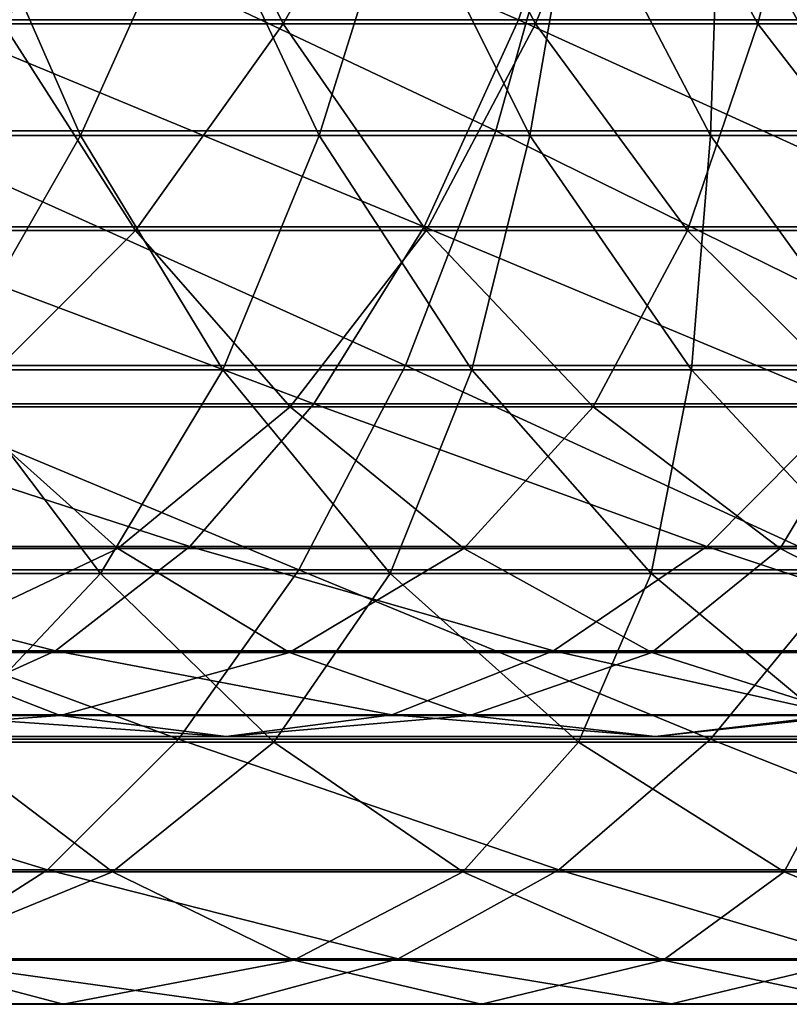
# Model space of a CAD drawing. Header units: metres. Extents: x -62 to 150, y -92 to 92.
# Tile 703 of 771: x 120.29 to 124.51, y -10.97 to -5.57. Entities that reach past the tile are written whole.
import ezdxf

# ---------------------------------------------------------------- set-up
doc = ezdxf.new("R2010")
doc.units = ezdxf.units.M
doc.layers.add('solid_500615', color=7, linetype='CONTINUOUS')

msp = doc.modelspace()

# ---------------------------------------------------------------- linework, layer by layer
at = {"layer": 'solid_500615'}
for points in [[(120.196953, -5.587581, -60.956276), (121.104225, -4.315569, -63.072956), (119.613007, -4.315569, -61.476311)], [(120.112846, -4.291622, -41.482304), (123.023933, -5.565835, -43.893749), (119.760323, -5.565835, -42.174679)], [(120.112846, -4.291622, -41.482304), (123.439323, -4.291622, -43.237091), (123.023933, -5.565835, -43.893749)], [(120.196953, -5.587581, -60.956276), (121.734146, -5.587581, -62.609314), (121.104225, -4.315569, -63.072956)], [(121.734146, -5.587581, -62.609314), (122.44751, -4.315569, -64.795914), (121.104225, -4.315569, -63.072956)], [(121.734146, -5.587581, -62.609314), (123.117989, -5.587581, -64.3927), (122.44751, -4.315569, -64.795914)], [(123.117989, -5.587581, -64.3927), (123.632217, -4.315569, -66.631531), (122.44751, -4.315569, -64.795914)], [(123.439323, -4.291622, -43.237091), (126.118492, -5.565835, -45.901253), (123.023933, -5.565835, -43.893749)], [(123.117989, -5.587581, -64.3927), (124.337471, -5.587581, -66.292267), (123.632217, -4.315569, -66.631531)], [(123.439323, -4.291622, -43.237091), (126.593163, -4.291622, -45.285995), (126.118492, -5.565835, -45.901253)], [(124.337471, -5.587581, -66.292267), (124.648941, -4.315569, -68.565254), (123.632217, -4.315569, -66.631531)], [(124.337471, -5.587581, -66.292267), (125.382912, -5.587581, -68.292908), (124.648941, -4.315569, -68.565254)], [(119.547638, -6.174748, -40.532978), (122.900887, -6.174748, -42.206188), (119.88047, -4.747501, -39.784294)], [(122.900887, -6.174748, -42.206188), (123.298973, -4.747501, -41.490067), (119.88047, -4.747501, -39.784294)], [(122.900887, -6.174748, -42.206188), (126.092072, -6.174748, -44.170937), (123.298973, -4.747501, -41.490067)], [(126.092072, -6.174748, -44.170937), (126.552254, -4.747501, -43.49305), (123.298973, -4.747501, -41.490067)], [(119.996117, -4.775686, -64.002068), (120.621986, -6.200599, -63.467049), (119.168266, -6.200599, -61.912262)], [(119.996117, -4.775686, -64.002068), (121.260735, -4.775686, -65.622192), (120.621986, -6.200599, -63.467049)], [(121.260735, -4.775686, -65.622192), (121.931694, -6.200599, -65.144943), (120.621986, -6.200599, -63.467049)], [(121.260735, -4.775686, -65.622192), (122.376274, -4.775686, -67.348351), (121.931694, -6.200599, -65.144943)], [(122.376274, -4.775686, -67.348351), (123.087021, -6.200599, -66.932655), (121.931694, -6.200599, -65.144943)], [(122.376274, -4.775686, -67.348351), (123.333916, -4.775686, -69.166862), (123.087021, -6.200599, -66.932655)], [(123.333916, -4.775686, -69.166862), (124.078812, -6.200599, -68.81601), (123.087021, -6.200599, -66.932655)], [(123.333916, -4.775686, -69.166862), (124.12606, -4.775686, -71.063316), (124.078812, -6.200599, -68.81601)], [(124.12606, -4.775686, -71.063316), (124.8992, -6.200599, -70.78009), (124.078812, -6.200599, -68.81601)], [(124.12606, -4.775686, -71.063316), (124.746437, -4.775686, -73.022705), (124.8992, -6.200599, -70.78009)], [(119.760323, -5.565835, -42.174679), (122.506935, -6.702725, -44.711056), (119.321564, -6.702725, -43.036427)], [(119.760323, -5.565835, -42.174679), (123.023933, -5.565835, -43.893749), (122.506935, -6.702725, -44.711056)], [(123.023933, -5.565835, -43.893749), (125.527718, -6.702725, -46.66703), (122.506935, -6.702725, -44.711056)], [(123.023933, -5.565835, -43.893749), (126.118492, -5.565835, -45.901253), (125.527718, -6.702725, -46.66703)], [(119.181129, -6.721734, -58.736084), (120.922813, -6.721734, -60.310127), (120.196953, -5.587581, -60.956276)], [(120.922813, -6.721734, -60.310127), (121.734146, -5.587581, -62.609314), (120.196953, -5.587581, -60.956276)], [(120.922813, -6.721734, -60.310127), (122.517128, -6.721734, -62.033279), (121.734146, -5.587581, -62.609314)], [(122.517128, -6.721734, -62.033279), (123.117989, -5.587581, -64.3927), (121.734146, -5.587581, -62.609314)], [(122.517128, -6.721734, -62.033279), (123.95134, -6.721734, -63.891804), (123.117989, -5.587581, -64.3927)], [(123.95134, -6.721734, -63.891804), (124.337471, -5.587581, -66.292267), (123.117989, -5.587581, -64.3927)], [(123.95134, -6.721734, -63.891804), (125.214027, -6.721734, -65.870872), (124.337471, -5.587581, -66.292267)], [(125.214027, -6.721734, -65.870872), (125.382912, -5.587581, -68.292908), (124.337471, -5.587581, -66.292267)], [(119.132034, -7.463787, -41.467854), (122.403801, -7.463787, -43.100407), (119.547638, -6.174748, -40.532978)], [(119.168266, -6.200599, -61.912262), (120.621986, -6.200599, -63.467049), (119.886307, -7.486724, -61.178341)], [(122.403801, -7.463787, -43.100407), (122.900887, -6.174748, -42.206188), (119.547638, -6.174748, -40.532978)], [(120.621986, -6.200599, -63.467049), (121.402443, -7.486724, -62.799885), (119.886307, -7.486724, -61.178341)], [(120.621986, -6.200599, -63.467049), (121.931694, -6.200599, -65.144943), (121.402443, -7.486724, -62.799885)], [(121.931694, -6.200599, -65.144943), (122.768387, -7.486724, -64.54982), (121.402443, -7.486724, -62.799885)], [(121.931694, -6.200599, -65.144943), (123.087021, -6.200599, -66.932655), (122.768387, -7.486724, -64.54982)], [(122.403801, -7.463787, -43.100407), (125.517441, -7.463787, -45.017414), (122.900887, -6.174748, -42.206188)], [(123.087021, -6.200599, -66.932655), (123.973312, -7.486724, -66.414284), (122.768387, -7.486724, -64.54982)], [(125.517441, -7.463787, -45.017414), (126.092072, -6.174748, -44.170937), (122.900887, -6.174748, -42.206188)], [(123.087021, -6.200599, -66.932655), (124.078812, -6.200599, -68.81601), (123.973312, -7.486724, -66.414284)], [(124.078812, -6.200599, -68.81601), (125.007683, -7.486724, -68.378502), (123.973312, -7.486724, -66.414284)], [(124.078812, -6.200599, -68.81601), (124.8992, -6.200599, -70.78009), (125.007683, -7.486724, -68.378502)], [(119.321564, -6.702725, -43.036427), (121.901062, -7.674243, -45.668842), (118.807381, -7.674243, -44.046299)], [(119.956627, -7.690045, -57.904137), (120.922813, -6.721734, -60.310127), (119.181129, -6.721734, -58.736084)], [(119.321564, -6.702725, -43.036427), (122.506935, -6.702725, -44.711056), (121.901062, -7.674243, -45.668842)], [(119.956627, -7.690045, -57.904137), (121.772476, -7.690045, -59.553696), (120.922813, -6.721734, -60.310127)], [(121.772476, -7.690045, -59.553696), (122.517128, -6.721734, -62.033279), (120.922813, -6.721734, -60.310127)], [(121.772476, -7.690045, -59.553696), (123.433632, -7.690045, -61.358936), (122.517128, -6.721734, -62.033279)], [(122.506935, -6.702725, -44.711056), (124.835373, -7.674243, -47.564438), (121.901062, -7.674243, -45.668842)], [(122.506935, -6.702725, -44.711056), (125.527718, -6.702725, -46.66703), (124.835373, -7.674243, -47.564438)], [(123.433632, -7.690045, -61.358936), (123.95134, -6.721734, -63.891804), (122.517128, -6.721734, -62.033279)], [(123.433632, -7.690045, -61.358936), (124.926804, -7.690045, -63.305416), (123.95134, -6.721734, -63.891804)], [(124.926804, -7.690045, -63.305416), (125.214027, -6.721734, -65.870872), (123.95134, -6.721734, -63.891804)], [(118.642967, -8.585763, -42.567997), (121.81884, -8.585763, -44.152706), (119.132034, -7.463787, -41.467854)], [(119.886307, -7.486724, -61.178341), (120.730499, -8.605274, -60.315479), (118.996117, -8.605274, -58.763527)], [(121.81884, -8.585763, -44.152706), (122.403801, -7.463787, -43.100407), (119.132034, -7.463787, -41.467854)], [(119.886307, -7.486724, -61.178341), (121.402443, -7.486724, -62.799885), (120.730499, -8.605274, -60.315479)], [(121.402443, -7.486724, -62.799885), (122.320015, -8.605274, -62.015507), (120.730499, -8.605274, -60.315479)], [(121.402443, -7.486724, -62.799885), (122.768387, -7.486724, -64.54982), (122.320015, -8.605274, -62.015507)], [(121.81884, -8.585763, -44.152706), (124.841232, -8.585763, -46.013531), (122.403801, -7.463787, -43.100407)], [(122.768387, -7.486724, -64.54982), (123.752068, -8.605274, -63.85014), (122.320015, -8.605274, -62.015507)], [(124.841232, -8.585763, -46.013531), (125.517441, -7.463787, -45.017414), (122.403801, -7.463787, -43.100407)], [(122.768387, -7.486724, -64.54982), (123.973312, -7.486724, -66.414284), (123.752068, -8.605274, -63.85014)], [(123.973312, -7.486724, -66.414284), (125.015312, -8.605274, -65.80484), (123.752068, -8.605274, -63.85014)], [(123.973312, -7.486724, -66.414284), (125.007683, -7.486724, -68.378502), (125.015312, -8.605274, -65.80484)], [(118.807381, -7.674243, -44.046299), (121.221245, -8.456417, -46.743496), (118.230446, -8.456417, -45.179382)], [(118.807381, -7.674243, -44.046299), (121.901062, -7.674243, -45.668842), (121.221245, -8.456417, -46.743496)], [(121.901062, -7.674243, -45.668842), (124.05854, -8.456417, -48.57135), (121.221245, -8.456417, -46.743496)], [(121.901062, -7.674243, -45.668842), (124.835373, -7.674243, -47.564438), (124.05854, -8.456417, -48.57135)], [(124.835373, -7.674243, -47.564438), (126.719139, -8.456417, -50.648006), (124.05854, -8.456417, -48.57135)], [(118.779259, -8.468623, -55.414143), (120.825874, -8.468623, -56.971371), (119.956627, -7.690045, -57.904137)], [(120.825874, -8.468623, -56.971371), (121.772476, -7.690045, -59.553696), (119.956627, -7.690045, -57.904137)], [(120.825874, -8.468623, -56.971371), (122.724838, -8.468623, -58.705582), (121.772476, -7.690045, -59.553696)], [(122.724838, -8.468623, -58.705582), (123.433632, -7.690045, -61.358936), (121.772476, -7.690045, -59.553696)], [(122.724838, -8.468623, -58.705582), (124.460922, -8.468623, -60.602844), (123.433632, -7.690045, -61.358936)], [(124.460922, -8.468623, -60.602844), (124.926804, -7.690045, -63.305416), (123.433632, -7.690045, -61.358936)], [(124.460922, -8.468623, -60.602844), (126.020157, -8.468623, -62.647923), (124.926804, -7.690045, -63.305416)], [(118.230446, -8.456417, -45.179382), (120.484261, -9.029951, -47.908527), (117.605003, -9.029951, -46.407753)], [(118.230446, -8.456417, -45.179382), (121.221245, -8.456417, -46.743496), (120.484261, -9.029951, -47.908527)], [(119.622772, -9.03826, -54.320744), (120.825874, -8.468623, -56.971371), (118.779259, -8.468623, -55.414143)], [(119.622772, -9.03826, -54.320744), (121.767517, -9.03826, -55.96093), (120.825874, -8.468623, -56.971371)], [(121.221245, -8.456417, -46.743496), (123.21637, -9.029951, -49.662952), (120.484261, -9.029951, -47.908527)], [(121.767517, -9.03826, -55.96093), (122.724838, -8.468623, -58.705582), (120.825874, -8.468623, -56.971371)], [(121.221245, -8.456417, -46.743496), (124.05854, -8.456417, -48.57135), (123.21637, -9.029951, -49.662952)], [(121.767517, -9.03826, -55.96093), (123.756516, -9.03826, -57.786861), (122.724838, -8.468623, -58.705582)], [(123.756516, -9.03826, -57.786861), (124.460922, -8.468623, -60.602844), (122.724838, -8.468623, -58.705582)], [(124.05854, -8.456417, -48.57135), (125.779045, -9.029951, -51.656715), (123.21637, -9.029951, -49.662952)], [(123.756516, -9.03826, -57.786861), (125.57373, -9.03826, -59.783825), (124.460922, -8.468623, -60.602844)], [(124.05854, -8.456417, -48.57135), (126.719139, -8.456417, -50.648006), (125.779045, -9.029951, -51.656715)], [(125.57373, -9.03826, -59.783825), (126.020157, -8.468623, -62.647923), (124.460922, -8.468623, -60.602844)], [(118.09137, -9.515565, -43.808784), (121.159103, -9.515565, -45.339527), (118.642967, -8.585763, -42.567997)], [(121.159103, -9.515565, -45.339527), (121.81884, -8.585763, -44.152706), (118.642967, -8.585763, -42.567997)], [(121.159103, -9.515565, -45.339527), (124.078575, -9.515565, -47.13699), (121.81884, -8.585763, -44.152706)], [(124.078575, -9.515565, -47.13699), (124.841232, -8.585763, -46.013531), (121.81884, -8.585763, -44.152706)], [(124.078575, -9.515565, -47.13699), (126.826645, -9.515565, -49.186928), (124.841232, -8.585763, -46.013531)], [(118.996117, -8.605274, -58.763527), (120.730499, -8.605274, -60.315479), (119.857315, -9.531213, -57.710289)], [(120.730499, -8.605274, -60.315479), (121.681946, -9.531213, -59.342995), (119.857315, -9.531213, -57.710289)], [(120.730499, -8.605274, -60.315479), (122.320015, -8.605274, -62.015507), (121.681946, -9.531213, -59.342995)], [(122.320015, -8.605274, -62.015507), (123.354164, -9.531213, -61.131477), (121.681946, -9.531213, -59.342995)], [(122.320015, -8.605274, -62.015507), (123.752068, -8.605274, -63.85014), (123.354164, -9.531213, -61.131477)], [(123.752068, -8.605274, -63.85014), (124.860725, -9.531213, -63.061565), (123.354164, -9.531213, -61.131477)], [(123.752068, -8.605274, -63.85014), (125.015312, -8.605274, -65.80484), (124.860725, -9.531213, -63.061565)], [(117.605003, -9.029951, -46.407753), (120.484261, -9.029951, -47.908527), (119.708282, -9.380693, -49.135216)], [(118.11628, -9.384899, -51.651733), (120.510376, -9.384899, -53.170288), (119.622772, -9.03826, -54.320744)], [(120.510376, -9.384899, -53.170288), (121.767517, -9.03826, -55.96093), (119.622772, -9.03826, -54.320744)], [(120.484261, -9.029951, -47.908527), (122.329636, -9.380693, -50.812336), (119.708282, -9.380693, -49.135216)], [(120.484261, -9.029951, -47.908527), (123.21637, -9.029951, -49.662952), (122.329636, -9.380693, -50.812336)], [(120.510376, -9.384899, -53.170288), (122.758369, -9.384899, -54.897785), (121.767517, -9.03826, -55.96093)], [(122.758369, -9.384899, -54.897785), (123.756516, -9.03826, -57.786861), (121.767517, -9.03826, -55.96093)], [(123.21637, -9.029951, -49.662952), (124.7892, -9.380693, -52.718834), (122.329636, -9.380693, -50.812336)], [(122.758369, -9.384899, -54.897785), (124.842079, -9.384899, -56.820251), (123.756516, -9.03826, -57.786861)], [(123.21637, -9.029951, -49.662952), (125.779045, -9.029951, -51.656715), (124.7892, -9.380693, -52.718834)], [(124.842079, -9.384899, -56.820251), (125.57373, -9.03826, -59.783825), (123.756516, -9.03826, -57.786861)], [(118.912422, -9.49999, -50.393299), (120.510376, -9.384899, -53.170288), (118.11628, -9.384899, -51.651733)], [(119.708282, -9.380693, -49.135216), (121.420174, -9.49999, -51.991142), (118.912422, -9.49999, -50.393299)], [(118.912422, -9.49999, -50.393299), (121.420174, -9.49999, -51.991142), (120.510376, -9.384899, -53.170288)], [(119.708282, -9.380693, -49.135216), (122.329636, -9.380693, -50.812336), (121.420174, -9.49999, -51.991142)], [(121.420174, -9.49999, -51.991142), (122.758369, -9.384899, -54.897785), (120.510376, -9.384899, -53.170288)], [(122.329636, -9.380693, -50.812336), (123.773972, -9.49999, -53.808151), (121.420174, -9.49999, -51.991142)], [(121.420174, -9.49999, -51.991142), (123.773972, -9.49999, -53.808151), (122.758369, -9.384899, -54.897785)], [(122.329636, -9.380693, -50.812336), (124.7892, -9.380693, -52.718834), (123.773972, -9.49999, -53.808151)], [(123.773972, -9.49999, -53.808151), (124.842079, -9.384899, -56.820251), (122.758369, -9.384899, -54.897785)], [(124.7892, -9.380693, -52.718834), (125.954735, -9.49999, -55.829582), (123.773972, -9.49999, -53.808151)], [(123.773972, -9.49999, -53.808151), (125.954735, -9.49999, -55.829582), (124.842079, -9.384899, -56.820251)], [(117.489601, -10.23238, -45.162441), (120.439354, -10.23238, -46.634315), (118.09137, -9.515565, -43.808784)], [(120.439354, -10.23238, -46.634315), (121.159103, -9.515565, -45.339527), (118.09137, -9.515565, -43.808784)], [(119.857315, -9.531213, -57.710289), (120.796326, -10.243814, -56.561901), (118.727913, -10.243814, -55.018959)], [(119.857315, -9.531213, -57.710289), (121.681946, -9.531213, -59.342995), (120.796326, -10.243814, -56.561901)], [(120.439354, -10.23238, -46.634315), (123.246536, -10.23238, -48.362644), (121.159103, -9.515565, -45.339527)], [(121.681946, -9.531213, -59.342995), (122.719345, -10.243814, -58.28265), (120.796326, -10.243814, -56.561901)], [(123.246536, -10.23238, -48.362644), (124.078575, -9.515565, -47.13699), (121.159103, -9.515565, -45.339527)], [(121.681946, -9.531213, -59.342995), (123.354164, -9.531213, -61.131477), (122.719345, -10.243814, -58.28265)], [(123.354164, -9.531213, -61.131477), (124.481743, -10.243814, -60.167576), (122.719345, -10.243814, -58.28265)], [(123.246536, -10.23238, -48.362644), (125.888924, -10.23238, -50.333744), (124.078575, -9.515565, -47.13699)], [(123.354164, -9.531213, -61.131477), (124.860725, -9.531213, -63.061565), (124.481743, -10.243814, -60.167576)], [(125.888924, -10.23238, -50.333744), (126.826645, -9.515565, -49.186928), (124.078575, -9.515565, -47.13699)], [(124.860725, -9.531213, -63.061565), (126.06955, -10.243814, -62.201748), (124.481743, -10.243814, -60.167576)], [(119.67569, -10.720164, -48.00808), (120.439354, -10.23238, -46.634315), (117.489601, -10.23238, -45.162441)], [(118.727913, -10.243814, -55.018959), (120.796326, -10.243814, -56.561901), (119.611481, -10.727129, -53.7174)], [(120.796326, -10.243814, -56.561901), (121.792122, -10.727129, -55.344059), (119.611481, -10.727129, -53.7174)], [(119.67569, -10.720164, -48.00808), (122.363754, -10.720164, -49.663067), (120.439354, -10.23238, -46.634315)], [(122.363754, -10.720164, -49.663067), (123.246536, -10.23238, -48.362644), (120.439354, -10.23238, -46.634315)], [(120.796326, -10.243814, -56.561901), (122.719345, -10.243814, -58.28265), (121.792122, -10.727129, -55.344059)], [(122.719345, -10.243814, -58.28265), (123.819489, -10.727129, -57.158176), (121.792122, -10.727129, -55.344059)], [(122.363754, -10.720164, -49.663067), (124.894005, -10.720164, -51.550518), (123.246536, -10.23238, -48.362644)], [(122.719345, -10.243814, -58.28265), (124.481743, -10.243814, -60.167576), (123.819489, -10.727129, -57.158176)], [(124.894005, -10.720164, -51.550518), (125.888924, -10.23238, -50.333744), (123.246536, -10.23238, -48.362644)], [(124.481743, -10.243814, -60.167576), (125.677513, -10.727129, -59.145382), (123.819489, -10.727129, -57.158176)], [(124.481743, -10.243814, -60.167576), (126.06955, -10.243814, -62.201748), (125.677513, -10.727129, -59.145382)], [(119.611481, -10.727129, -53.7174), (120.52565, -10.970339, -52.370747), (118.08564, -10.970339, -50.868477)], [(118.885223, -10.967999, -49.430077), (121.449974, -10.967999, -51.00914), (119.67569, -10.720164, -48.00808)], [(119.611481, -10.727129, -53.7174), (121.792122, -10.727129, -55.344059), (120.52565, -10.970339, -52.370747)], [(121.449974, -10.967999, -51.00914), (122.363754, -10.720164, -49.663067), (119.67569, -10.720164, -48.00808)], [(121.792122, -10.727129, -55.344059), (122.822418, -10.970339, -54.084026), (120.52565, -10.970339, -52.370747)], [(121.449974, -10.967999, -51.00914), (123.864151, -10.967999, -52.810009), (122.363754, -10.720164, -49.663067)], [(121.792122, -10.727129, -55.344059), (123.819489, -10.727129, -57.158176), (122.822418, -10.970339, -54.084026)], [(123.864151, -10.967999, -52.810009), (124.894005, -10.720164, -51.550518), (122.363754, -10.720164, -49.663067)], [(123.819489, -10.727129, -57.158176), (124.957741, -10.970339, -55.994751), (122.822418, -10.970339, -54.084026)], [(123.819489, -10.727129, -57.158176), (125.677513, -10.727129, -59.145382), (124.957741, -10.970339, -55.994751)], [(123.864151, -10.967999, -52.810009), (126.108635, -10.967999, -54.818409), (124.894005, -10.720164, -51.550518)], [(118.08564, -10.970339, -50.868477), (120.52565, -10.970339, -52.370747), (118.885223, -10.967999, -49.430077)], [(120.52565, -10.970339, -52.370747), (121.449974, -10.967999, -51.00914), (118.885223, -10.967999, -49.430077)], [(120.52565, -10.970339, -52.370747), (122.822418, -10.970339, -54.084026), (121.449974, -10.967999, -51.00914)], [(122.822418, -10.970339, -54.084026), (123.864151, -10.967999, -52.810009), (121.449974, -10.967999, -51.00914)], [(122.822418, -10.970339, -54.084026), (124.957741, -10.970339, -55.994751), (123.864151, -10.967999, -52.810009)], [(124.957741, -10.970339, -55.994751), (126.108635, -10.967999, -54.818409), (123.864151, -10.967999, -52.810009)]]:
    msp.add_3dface(points, dxfattribs=at)

doc.saveas('drawing.dxf')
